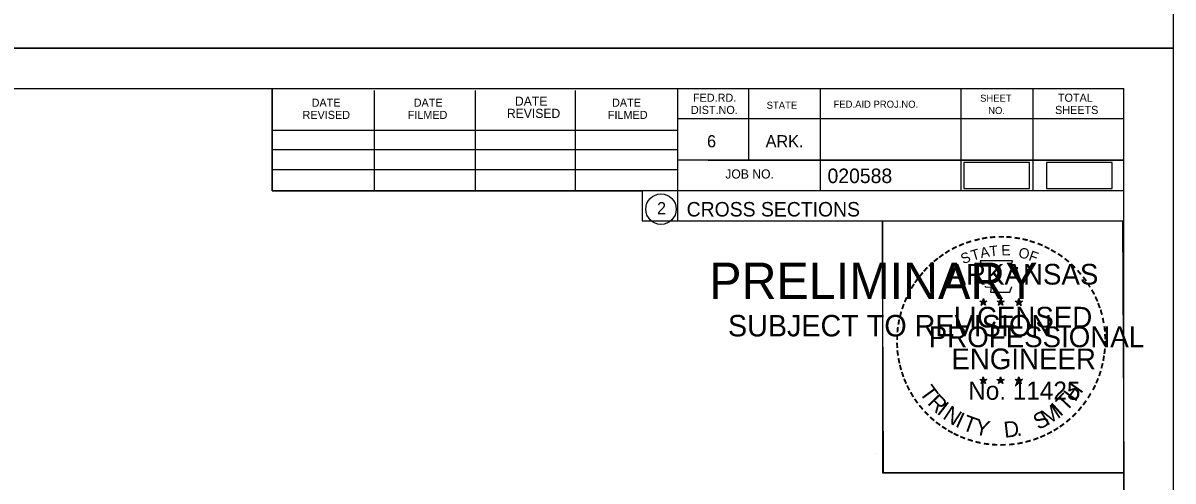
# Model space of a CAD drawing. Extents: x 1368968 to 1369915, y 377395 to 380381.
# Drawn here: x 1369190 to 1369301.1, y 378005.9 to 378050.1 of the extents above; entities that cross this region are included whole.
import ezdxf

# ---------------------------------------------------------------- set-up
doc = ezdxf.new("R2010")
doc.units = 0
for name, color, linetype in [('Default', 7, 'Continuous'), ('S_BRIDGE_ANNOT', 7, 'Continuous'), ('S_BUILDING_ANNOT', 7, 'Continuous'), ('S_CAL_CORNER', 7, 'Continuous'), ('S_DROP_INLET', 7, 'Continuous')]:
    doc.layers.add(name, color=color, linetype=linetype)

msp = doc.modelspace()

# ---------------------------------------------------------------- linework, layer by layer
at = {"layer": 'Default'}
for points in [[(1369280.87, 378034.15), (1369287.2, 378034.15), (1369287.2, 378036.67), (1369280.87, 378036.67)], [(1369288.84, 378034.15), (1369295.18, 378034.15), (1369295.18, 378036.67), (1369288.84, 378036.67)]]:
    msp.add_lwpolyline(points, close=True, dxfattribs=at)
at = {"layer": 'S_BRIDGE_ANNOT'}
for p, q in [((1368980.13, 378043.81), (1369296.31, 378043.81)), ((1369214.05, 378033.93), (1369214.05, 378043.81)), ((1369223.91, 378033.93), (1369223.91, 378043.61)), ((1369233.67, 378033.93), (1369233.67, 378043.61)), ((1369243.35, 378033.93), (1369243.35, 378043.61)), ((1369253.21, 378043.81), (1369253.21, 378031.01)), ((1369260.05, 378043.81), (1369260.05, 378036.87)), ((1369266.99, 378043.81), (1369266.99, 378033.93)), ((1369280.57, 378043.81), (1369280.57, 378033.93)), ((1369287.51, 378043.81), (1369287.51, 378033.93)), ((1369296.31, 377838.35), (1369296.31, 378043.81)), ((1369296.31, 378040.87), (1369253.21, 378040.87)), ((1369296.31, 378040.89), (1369296.31, 378040.89)), ((1369214.05, 378039.79), (1369253.21, 378039.79)), ((1369214.05, 378037.93), (1369253.21, 378037.93)), ((1369296.31, 378036.87), (1369253.21, 378036.87)), ((1369256.17, 378036.87), (1369296.31, 378036.87)), ((1369214.05, 378033.93), (1369214.05, 378035.99)), ((1369214.05, 378035.99), (1369253.21, 378035.99)), ((1369296.31, 378033.93), (1369214.05, 378033.93)), ((1369253.21, 378031.01), (1369296.31, 378031.01))]:
    msp.add_line(p, q, dxfattribs=at)
msp.add_circle((1369251.6, 378032.15), 1.47, dxfattribs=at)
at = {"layer": 'S_BUILDING_ANNOT'}
for p, q in [((1369282.4, 378023.27), (1369282.75, 378023.16)), ((1369282.4, 378023.27), (1369282.65, 378023.22)), ((1369282.4, 378023.27), (1369282.64, 378023.15)), ((1369282.53, 378022.86), (1369282.75, 378023.16)), ((1369282.53, 378022.86), (1369282.66, 378023.1)), ((1369282.53, 378022.86), (1369282.75, 378023.08)), ((1369282.75, 378023.52), (1369282.71, 378023.27)), ((1369282.75, 378023.16), (1369282.75, 378023.52)), ((1369282.75, 378023.52), (1369282.8, 378023.27)), ((1369283.09, 378023.27), (1369282.75, 378023.16)), ((1369282.96, 378022.86), (1369282.75, 378023.16)), ((1369282.96, 378022.86), (1369282.75, 378023.07)), ((1369283.09, 378023.27), (1369282.81, 378023.22)), ((1369282.96, 378022.86), (1369282.82, 378023.15)), ((1369283.09, 378023.27), (1369282.89, 378023.17)), ((1369284.07, 378023.27), (1369284.42, 378023.16)), ((1369284.07, 378023.27), (1369284.32, 378023.22)), ((1369284.07, 378023.27), (1369284.31, 378023.15)), ((1369284.2, 378022.86), (1369284.42, 378023.16)), ((1369284.2, 378022.86), (1369284.33, 378023.1)), ((1369284.2, 378022.86), (1369284.42, 378023.08)), ((1369284.42, 378023.52), (1369284.38, 378023.27)), ((1369284.42, 378023.16), (1369284.42, 378023.52)), ((1369284.42, 378023.52), (1369284.47, 378023.27)), ((1369284.76, 378023.27), (1369284.42, 378023.16)), ((1369284.63, 378022.86), (1369284.42, 378023.16)), ((1369284.63, 378022.86), (1369284.42, 378023.07)), ((1369284.76, 378023.27), (1369284.48, 378023.22)), ((1369284.63, 378022.86), (1369284.49, 378023.15)), ((1369284.76, 378023.27), (1369284.56, 378023.17)), ((1369285.83, 378023.26), (1369286.18, 378023.15)), ((1369285.83, 378023.26), (1369286.09, 378023.21)), ((1369285.83, 378023.26), (1369286.07, 378023.13)), ((1369285.97, 378022.85), (1369286.18, 378023.15)), ((1369285.97, 378022.85), (1369286.09, 378023.09)), ((1369285.97, 378022.85), (1369286.18, 378023.07)), ((1369286.18, 378023.51), (1369286.14, 378023.26)), ((1369286.18, 378023.15), (1369286.18, 378023.51)), ((1369286.18, 378023.51), (1369286.23, 378023.26)), ((1369286.53, 378023.26), (1369286.18, 378023.15)), ((1369286.39, 378022.85), (1369286.18, 378023.15)), ((1369286.39, 378022.85), (1369286.18, 378023.06)), ((1369286.53, 378023.26), (1369286.24, 378023.21)), ((1369286.39, 378022.85), (1369286.26, 378023.14)), ((1369286.53, 378023.26), (1369286.32, 378023.15)), ((1369282.39, 378015.7), (1369282.74, 378015.58)), ((1369282.39, 378015.7), (1369282.65, 378015.65)), ((1369282.39, 378015.7), (1369282.63, 378015.57)), ((1369282.53, 378015.29), (1369282.74, 378015.58)), ((1369282.53, 378015.29), (1369282.65, 378015.53)), ((1369282.53, 378015.29), (1369282.74, 378015.5)), ((1369282.74, 378015.95), (1369282.7, 378015.7)), ((1369282.74, 378015.58), (1369282.74, 378015.95)), ((1369282.74, 378015.95), (1369282.79, 378015.7)), ((1369283.09, 378015.7), (1369282.74, 378015.58)), ((1369282.96, 378015.29), (1369282.74, 378015.58)), ((1369282.96, 378015.29), (1369282.74, 378015.5)), ((1369283.09, 378015.7), (1369282.8, 378015.65)), ((1369282.96, 378015.29), (1369282.82, 378015.58)), ((1369283.09, 378015.7), (1369282.89, 378015.59)), ((1369284.06, 378015.7), (1369284.41, 378015.58)), ((1369284.06, 378015.7), (1369284.32, 378015.65)), ((1369284.06, 378015.7), (1369284.3, 378015.57)), ((1369284.2, 378015.29), (1369284.41, 378015.58)), ((1369284.2, 378015.29), (1369284.32, 378015.53)), ((1369284.2, 378015.29), (1369284.41, 378015.5)), ((1369284.41, 378015.95), (1369284.37, 378015.7)), ((1369284.41, 378015.58), (1369284.41, 378015.95)), ((1369284.41, 378015.95), (1369284.46, 378015.7)), ((1369284.76, 378015.7), (1369284.41, 378015.58)), ((1369284.63, 378015.29), (1369284.41, 378015.58)), ((1369284.63, 378015.29), (1369284.41, 378015.5)), ((1369284.76, 378015.7), (1369284.47, 378015.65)), ((1369284.63, 378015.29), (1369284.49, 378015.58)), ((1369284.76, 378015.7), (1369284.56, 378015.59)), ((1369285.83, 378015.69), (1369286.18, 378015.57)), ((1369285.83, 378015.69), (1369286.08, 378015.64)), ((1369285.83, 378015.69), (1369286.07, 378015.56)), ((1369285.96, 378015.28), (1369286.18, 378015.57)), ((1369285.96, 378015.28), (1369286.09, 378015.52)), ((1369285.96, 378015.28), (1369286.18, 378015.49)), ((1369286.18, 378015.94), (1369286.14, 378015.69)), ((1369286.18, 378015.57), (1369286.18, 378015.94)), ((1369286.18, 378015.94), (1369286.23, 378015.69)), ((1369286.53, 378015.69), (1369286.18, 378015.57)), ((1369286.39, 378015.28), (1369286.18, 378015.57)), ((1369286.39, 378015.28), (1369286.18, 378015.49)), ((1369286.53, 378015.69), (1369286.24, 378015.64)), ((1369286.39, 378015.28), (1369286.26, 378015.57)), ((1369286.53, 378015.69), (1369286.32, 378015.58))]:
    msp.add_line(p, q, dxfattribs=at)
for points in [[(1369282.44, 378027.15), (1369282.71, 378026.32)], [(1369285.95, 378026.22), (1369286.09, 378026.51), (1369285.41, 378026.48), (1369285.56, 378027.15), (1369282.44, 378027.15)], [(1369282.93, 378024.72), (1369282.93, 378024.64), (1369283.49, 378024.62), (1369283.44, 378024.14), (1369285.31, 378024.14), (1369285.51, 378024.68)], [(1369282.75, 378023.52), (1369282.96, 378022.86), (1369282.4, 378023.27), (1369283.09, 378023.27), (1369282.53, 378022.86), (1369282.75, 378023.52)], [(1369284.42, 378023.52), (1369284.63, 378022.86), (1369284.07, 378023.27), (1369284.76, 378023.27), (1369284.2, 378022.86), (1369284.42, 378023.52)], [(1369286.18, 378023.51), (1369286.39, 378022.85), (1369285.83, 378023.26), (1369286.53, 378023.26), (1369285.97, 378022.85), (1369286.18, 378023.51)], [(1369282.74, 378015.95), (1369282.96, 378015.29), (1369282.39, 378015.7), (1369283.09, 378015.7), (1369282.53, 378015.29), (1369282.74, 378015.95)], [(1369284.41, 378015.95), (1369284.63, 378015.29), (1369284.06, 378015.7), (1369284.76, 378015.7), (1369284.2, 378015.29), (1369284.41, 378015.95)], [(1369286.18, 378015.94), (1369286.39, 378015.28), (1369285.83, 378015.69), (1369286.53, 378015.69), (1369285.96, 378015.28), (1369286.18, 378015.94)]]:
    msp.add_lwpolyline(points, dxfattribs=at)
for centre, radius in [((1369282.75, 378023.16), 0.172), ((1369282.75, 378023.16), 0.145), ((1369282.75, 378023.16), 0.116), ((1369282.75, 378023.16), 0.0991), ((1369282.75, 378023.16), 0.0747), ((1369282.75, 378023.16), 0.0495), ((1369282.75, 378023.16), 0.0296), ((1369284.42, 378023.16), 0.172), ((1369284.42, 378023.16), 0.145), ((1369284.42, 378023.16), 0.116), ((1369284.42, 378023.16), 0.0991), ((1369284.42, 378023.16), 0.0747), ((1369284.42, 378023.16), 0.0495), ((1369284.42, 378023.16), 0.0296), ((1369286.18, 378023.14), 0.172), ((1369286.18, 378023.14), 0.145), ((1369286.18, 378023.14), 0.116), ((1369286.18, 378023.14), 0.0991), ((1369286.18, 378023.14), 0.0747), ((1369286.18, 378023.14), 0.0495), ((1369286.18, 378023.14), 0.0296), ((1369282.74, 378015.58), 0.172), ((1369282.74, 378015.58), 0.145), ((1369282.74, 378015.58), 0.116), ((1369282.74, 378015.58), 0.0991), ((1369282.74, 378015.58), 0.0747), ((1369282.74, 378015.58), 0.0495), ((1369282.74, 378015.58), 0.0296), ((1369284.41, 378015.58), 0.172), ((1369284.41, 378015.58), 0.145), ((1369284.41, 378015.58), 0.116), ((1369284.41, 378015.58), 0.0991), ((1369284.41, 378015.58), 0.0747), ((1369284.41, 378015.58), 0.0495), ((1369284.41, 378015.58), 0.0296), ((1369286.18, 378015.57), 0.172), ((1369286.18, 378015.57), 0.145), ((1369286.18, 378015.57), 0.116), ((1369286.18, 378015.57), 0.0991), ((1369286.18, 378015.57), 0.0747), ((1369286.18, 378015.57), 0.0495), ((1369286.18, 378015.57), 0.0296)]:
    msp.add_circle(centre, radius, dxfattribs=at)
at = {"layer": 'S_DROP_INLET'}
for p, q in [((1368967.73, 378047.71), (1369301.07, 378047.71)), ((1368967.73, 378047.71), (1369301.07, 378047.71)), ((1369272.35, 378008.56), (1369272.35, 378008.56))]:
    msp.add_line(p, q, dxfattribs=at)
for points in [[(1368967.73, 378261.05), (1369301.07, 378261.05), (1369301.07, 378047.71), (1368967.73, 378047.71)], [(1368967.73, 378047.71), (1369301.07, 378047.71), (1369301.07, 377834.37), (1368967.73, 377834.37)], [(1369214.05, 378043.81), (1369214.05, 378033.93), (1369249.79, 378033.93), (1369249.79, 378031.01), (1369272.99, 378031.01), (1369272.99, 378006.68), (1369296.31, 378006.68), (1369296.31, 377838.35), (1368980.13, 377838.35), (1368980.13, 378043.81)], [(1369272.99, 378031.01), (1369296.19, 378031.01), (1369296.31, 378006.68), (1369273.11, 378006.68)]]:
    msp.add_lwpolyline(points, close=True, dxfattribs=at)

# ---------------------------------------------------------------- texts
at = {"layer": 'S_BRIDGE_ANNOT'}
for s, height, p in [('DATE', 0.782, (1369217.85, 378042.05)), ('DATE', 0.782, (1369227.71, 378042.05)), ('DATE', 0.879, (1369237.49, 378042.15)), ('DATE', 0.782, (1369246.87, 378042.05)), ('FED.RD.', 0.782, (1369254.69, 378042.53)), ('SHEET', 0.684, (1369282.43, 378042.53)), ('TOTAL', 0.782, (1369289.95, 378042.53)), ('REVISED', 0.879, (1369236.71, 378040.97)), ('DIST.NO.', 0.782, (1369254.49, 378041.35)), ('STATE', 0.684, (1369261.81, 378041.85)), ('FED.AID PROJ.NO.', 0.684, (1369268.27, 378041.95)), ('NO.', 0.684, (1369283.21, 378041.35)), ('SHEETS', 0.782, (1369289.67, 378041.35)), ('REVISED', 0.782, (1369216.97, 378040.87)), ('FILMED', 0.782, (1369227.13, 378040.87)), ('FILMED', 0.782, (1369246.47, 378040.87)), ('6', 1.17, (1369256.05, 378038.13)), ('ARK.', 1.172, (1369261.71, 378038.13)), ('JOB NO.', 0.879, (1369257.81, 378035.11)), ('020588', 1.4, (1369267.69, 378034.67)), ('2', 1.17, (1369251.22, 378031.66)), ('CROSS SECTIONS', 1.4, (1369254.08, 378031.44))]:
    msp.add_text(s, height=height, rotation=360, dxfattribs=at).set_placement(p)
at = {"layer": 'S_BUILDING_ANNOT'}
for s, height, rotation, p in [('-', 1.6, 10.2193, (1369282.62, 378028.68)), ('-', 1.6, 5.8968, (1369283.34, 378028.79)), ('-', 1.6, 0.1862, (1369284.12, 378028.86)), ('-', 1.6, 357.743, (1369284.84, 378028.85)), ('-', 1.6, 28.7918, (1369279.92, 378027.69)), ('-', 1.6, 24.3072, (1369280.55, 378028)), ('-', 1.6, 19.1761, (1369281.19, 378028.27)), ('-', 1.6, 13.6301, (1369281.94, 378028.51)), ('A', 1, 11.2132, (1369282.53, 378027.41)), ('T', 1, 6.0228, (1369283.38, 378027.57)), ('E', 1, 0.8323, (1369284.49, 378027.68)), ('-', 1.6, 352.1617, (1369285.58, 378028.79)), ('O', 1, 350.4515, (1369286.09, 378027.47)), ('-', 1.6, 347.2049, (1369286.3, 378028.68)), ('-', 1.6, 342.3362, (1369286.94, 378028.52)), ('-', 1.6, 337.8551, (1369287.67, 378028.3)), ('-', 1.6, 334.1211, (1369288.3, 378028.03)), ('-', 1.6, 38.9507, (1369278.27, 378026.54)), ('-', 1.6, 36.2317, (1369278.75, 378026.92)), ('-', 1.6, 34.0636, (1369279.32, 378027.32)), ('S', 1, 21.594, (1369280.79, 378026.82)), ('T', 1, 16.4036, (1369281.71, 378027.16)), ('F', 1, 340.0707, (1369287.05, 378027.24)), ('-', 1.6, 329.6409, (1369288.88, 378027.74)), ('-', 1.6, 325.8627, (1369289.53, 378027.38)), ('-', 1.6, 320.5297, (1369290.14, 378026.96)), ('-', 1.6, 48.423, (1369277.39, 378025.65)), ('-', 1.6, 42.9622, (1369277.84, 378026.13)), ('ARKANSAS', 2, 360, (1369279.29, 378024.86)), ('-', 1.6, 315.5786, (1369290.73, 378026.47)), ('-', 1.6, 309.8797, (1369291.3, 378025.92)), ('-', 1.6, 54.2325, (1369276.57, 378024.6)), ('-', 1.6, 50.6142, (1369276.99, 378025.16)), ('-', 1.6, 306.6522, (1369291.83, 378025.32)), ('-', 1.6, 62.8713, (1369275.93, 378023.46)), ('-', 1.6, 58.0706, (1369276.25, 378024.07)), ('-', 1.4, 303.6753, (1369292.31, 378024.75)), ('-', 1.6, 299.6684, (1369292.63, 378024.14)), ('-', 1.6, 72.3945, (1369275.46, 378022.21)), ('-', 1.6, 67.7743, (1369275.68, 378022.84)), ('DWB', 0.01, 360, (1369282.73, 378023.15)), ('DWB', 0.01, 360, (1369284.4, 378023.15)), ('DWB', 0.01, 360, (1369286.17, 378023.14)), ('-', 1.6, 294.6628, (1369292.96, 378023.53)), ('-', 1.6, 290.5728, (1369293.21, 378022.95)), ('-', 1.6, 75.461, (1369275.26, 378021.5)), ('LICENSED', 2, 360, (1369279.89, 378020.71)), ('-', 1.6, 285.1233, (1369293.45, 378022.37)), ('-', 1.6, 85.1863, (1369275.05, 378020.1)), ('-', 1.6, 81.2013, (1369275.13, 378020.79)), ('PROFESSIONAL', 2, 360, (1369277.47, 378018.81)), ('-', 1.6, 280.5493, (1369293.65, 378021.63)), ('-', 1.6, 276.5962, (1369293.81, 378020.86)), ('-', 1.6, 89.0622, (1369275.03, 378019.4)), ('-', 1.6, 274.3301, (1369293.87, 378020.14)), ('-', 1.6, 94.1959, (1369275.06, 378018.67)), ('-', 1.6, 98.9479, (1369275.13, 378018)), ('ENGINEER', 2, 360, (1369279.65, 378016.68)), ('-', 1.6, 263.5172, (1369293.89, 378018.84)), ('-', 1.6, 269.9407, (1369293.9, 378019.51)), ('-', 1.6, 101.7149, (1369275.27, 378017.27)), ('-', 1.6, 255.7626, (1369293.7, 378017.51)), ('-', 1.6, 260.9953, (1369293.81, 378018.19)), ('-', 1.6, 105.4578, (1369275.43, 378016.68)), ('-', 1.6, 109.0874, (1369275.65, 378016.04)), ('-', 1.6, 252.8681, (1369293.52, 378016.79)), ('-', 1.6, 114.0643, (1369275.9, 378015.45)), ('-', 1.6, 115.7289, (1369276.2, 378014.83)), ('T', 1.54, 306.0406, (1369276.5, 378014.42)), ('No. 11425', 1.757, 360, (1369281.28, 378013.73)), ('DWB', 0.01, 360, (1369282.73, 378015.58)), ('DWB', 0.01, 360, (1369284.4, 378015.58)), ('DWB', 0.01, 360, (1369286.17, 378015.57)), ('H', 1.54, 54.6088, (1369291.62, 378013.46)), ('-', 1.6, 244.6197, (1369293.04, 378015.49)), ('-', 1.6, 247.8887, (1369293.3, 378016.12)), ('-', 1.6, 120.4471, (1369276.56, 378014.24)), ('R', 1.54, 314.005, (1369277.27, 378013.37)), ('T', 1.54, 46.6444, (1369290.73, 378012.51)), ('-', 1.6, 239.0712, (1369292.64, 378014.74)), ('-', 1.6, 125.8934, (1369276.96, 378013.68)), ('-', 1.6, 130.7181, (1369277.43, 378013.13)), ('I', 1.54, 321.9694, (1369278.17, 378012.44)), ('N', 1.54, 326.5002, (1369278.73, 378011.97)), ('M', 1.54, 32.6563, (1369288.89, 378011.19)), ('I', 1.54, 42.1136, (1369290.17, 378012.04)), ('-', 1.6, 231.2538, (1369291.81, 378013.52)), ('-', 1.6, 233.8452, (1369292.24, 378014.08)), ('-', 1.6, 134.2238, (1369277.94, 378012.59)), ('-', 1.6, 138.9338, (1369278.47, 378012.12)), ('I', 1.54, 335.3603, (1369279.94, 378011.18)), ('T', 1.54, 339.8912, (1369280.6, 378010.86)), ('Y', 1.54, 347.8556, (1369281.82, 378010.41)), ('S', 1.54, 26.9312, (1369288.05, 378010.78)), ('-', 1.6, 221.0851, (1369290.81, 378012.44)), ('-', 1.6, 225.7653, (1369291.33, 378012.95)), ('-', 1.6, 144.6463, (1369279.02, 378011.72)), ('-', 1.6, 148.0898, (1369279.59, 378011.35)), ('-', 1.6, 151.5704, (1369280.16, 378011.02)), ('D', 1.54, 6.3969, (1369284.8, 378010.05)), ('-', 1.6, 207.3568, (1369289.17, 378011.24)), ('-', 1.6, 212.2491, (1369289.73, 378011.59)), ('-', 1.6, 215.7363, (1369290.26, 378011.97)), ('-', 1.6, 154.6002, (1369280.69, 378010.77)), ('-', 1.6, 158.5612, (1369281.31, 378010.52)), ('-', 1.6, 162.7983, (1369282, 378010.31)), ('-', 1.6, 167.5555, (1369282.71, 378010.14)), ('-', 1.6, 173.1155, (1369283.48, 378010.03)), ('-', 1.6, 176.5183, (1369284.23, 378009.98)), ('-', 1.6, 185.8167, (1369285.79, 378010.07)), ('-', 1.6, 191.2858, (1369286.52, 378010.21)), ('.', 1.54, 13.7642, (1369286, 378010.18)), ('-', 1.6, 195.4743, (1369287.25, 378010.41)), ('-', 1.6, 200.7184, (1369287.93, 378010.65)), ('-', 1.6, 204.2516, (1369288.55, 378010.92)), ('-', 1.6, 181.5918, (1369284.98, 378010))]:
    msp.add_text(s, height=height, rotation=rotation, dxfattribs=at).set_placement(p)
at = {"layer": 'S_CAL_CORNER'}
for s, height, p in [('PRELIMINARY', 3.5, (1369256.26, 378023.48)), ('DWB', 0.01, (1369257.01, 378025.33)), ('SUBJECT TO REVISION', 2.0751, (1369258.07, 378019.85))]:
    msp.add_text(s, height=height, rotation=360, dxfattribs=at).set_placement(p)

doc.saveas('drawing.dxf')
